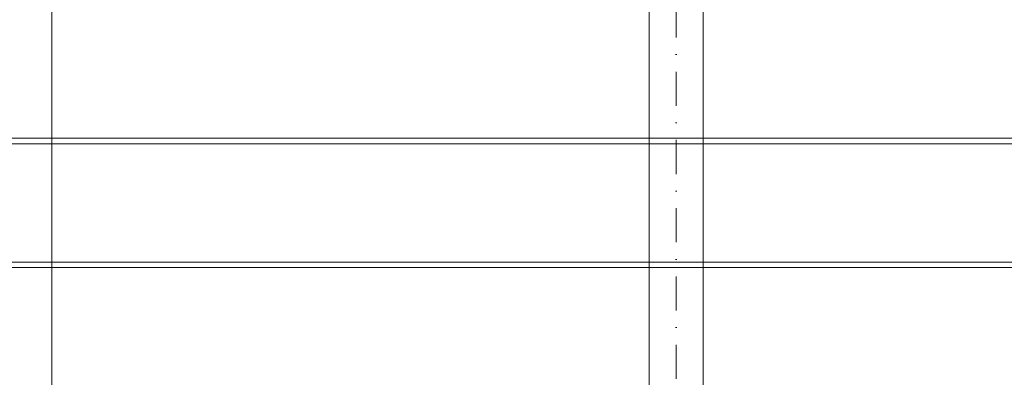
# Model space of a CAD drawing. Header units: millimetres. Extents: x -916886 to 3713765, y -2985421 to 1675785.
# Tile 149 of 656: x 96450 to 105600, y -62535 to -59207. Entities that reach past the tile are written whole.
import ezdxf

# ---------------------------------------------------------------- set-up
doc = ezdxf.new("R2010")
doc.units = ezdxf.units.MM
doc.linetypes.add('CENTERX2', pattern=[101.6, 63.5, -12.7, 12.7, -12.7])
doc.linetypes.add('DASHDOT', pattern=[25.4, 12.7, -6.35, 0, -6.35])
doc.layers.add('A99_S_kce-pohl', color=7, linetype='Continuous', lineweight=5)
doc.layers.add('A99_S_osy', color=1, linetype='CENTERX2', lineweight=5)

msp = doc.modelspace()

# ---------------------------------------------------------------- linework, layer by layer
at = {"layer": 'A99_S_kce-pohl', "linetype": 'Continuous'}
for p, q in [((102300, -69290.1), (102300, -57267)), ((102800, -69290.1), (102800, -57267)), ((96750, -69290.1), (96750, -58170.1))]:
    msp.add_line(p, q, dxfattribs=at)
for points in [[(5750, -60310.1), (150300, -60310.1)], [(5750, -60362.6), (150300, -60362.6)], [(5750, -61462.6), (150300, -61462.6)], [(5750, -61512.6), (150300, -61512.6)]]:
    msp.add_lwpolyline(points, dxfattribs=at)
at = {"layer": 'A99_S_osy', "linetype": 'DASHDOT', "lineweight": 5, "ltscale": 25}
msp.add_line((102550, -53340.1), (102550, -71730.1), dxfattribs=at)

doc.saveas('drawing.dxf')
